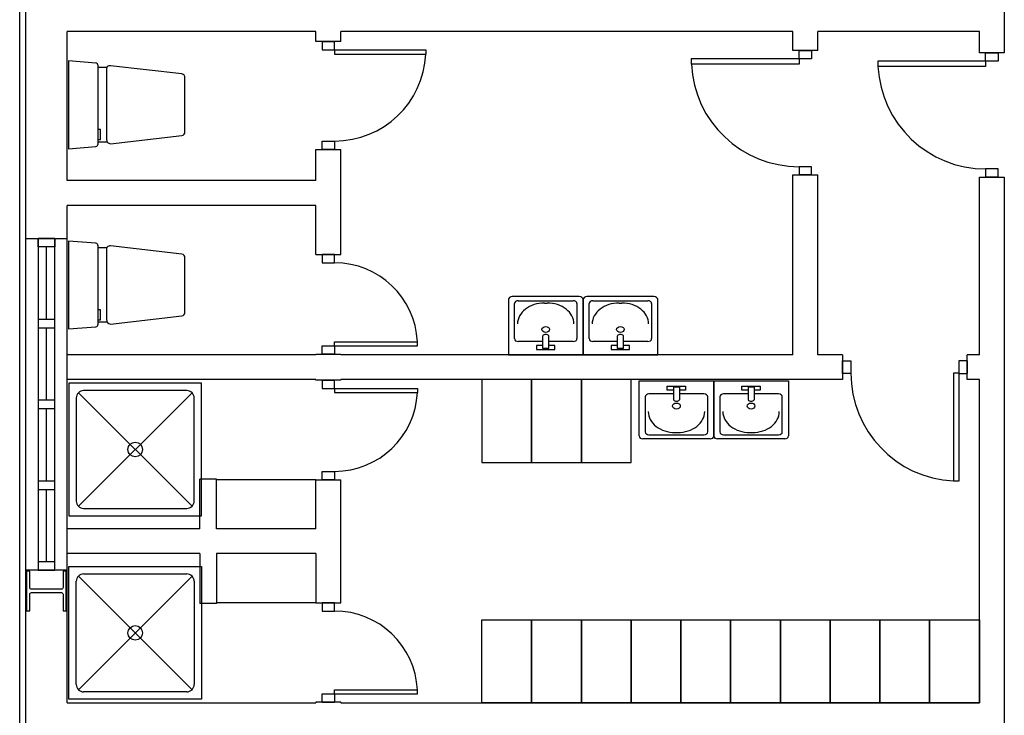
# Model space of a CAD drawing. Header units: millimetres. Extents: x -559 to 10735, y -2326 to 222.
# Tile 470 of 656: x 3797 to 3829, y -1939 to -1917. Entities that reach past the tile are written whole.
import ezdxf

# ---------------------------------------------------------------- set-up
doc = ezdxf.new("R2010")
doc.units = ezdxf.units.MM
doc.header["$LTSCALE"] = 4
doc.layers.add('Circuito de Tomadas', color=3, linetype='Continuous')
doc.layers.add('Planta Baixa', color=251, linetype='Continuous')

# ---------------------------------------------------------------- blocks, each defined once
blk = doc.blocks.new('A1095D1-flat-13-flat-1')
at = {"color": 9}
for p, q in [((-0.3, 0), (-0.3, -0.5)), ((0, 0), (-0.3, 0)), ((0, -0.5), (0, 0)), ((-0.3, -0.5), (0, -0.5))]:
    blk.add_line(p, q, dxfattribs=at)
blk = doc.blocks.new('A1095D1-flat-12-flat-1')
at = {"color": 9}
for p, q in [((-0.3, 0), (-0.3, -0.5)), ((0, 0), (-0.3, 0)), ((0, -0.5), (0, 0)), ((-0.3, -0.5), (0, -0.5))]:
    blk.add_line(p, q, dxfattribs=at)
blk = doc.blocks.new('A1095D1-flat-11-flat-1')
at = {"color": 9}
for p, q in [((-0.3, 0), (-0.3, -0.5)), ((0, 0), (-0.3, 0)), ((0, -0.5), (0, 0)), ((-0.3, -0.5), (0, -0.5))]:
    blk.add_line(p, q, dxfattribs=at)
blk = doc.blocks.new('AUD30D1S-flat-7-flat-1')
at = {"color": 9}
for p, q in [((0, -0.25), (0, -0.2257)), ((0, -0.2257), (0.4999, -0.2257)), ((0.4999, -0.25), (0.4999, -0.2257)), ((0, -0.25), (0.4999, -0.25))]:
    blk.add_line(p, q, dxfattribs=at)
blk.add_ellipse((0, -0.25), major_axis=(-0.3535, 0.3535), ratio=1, start_param=3.975621, end_param=5.497787, dxfattribs=at)
blk = doc.blocks.new('A1064DA-flat-2-flat-1')
at = {"color": 9}
for p, q in [((0, -0.4), (0, 0.4)), ((0, 0.4), (0.8, 0.4)), ((0.8, 0.4), (0.8, -0.4)), ((0.0444, -0.3111), (0.0444, 0.3111)), ((0.7425, 0.3425), (0.0575, -0.3425)), ((0.0575, 0.3425), (0.7425, -0.3425)), ((0.0889, 0.3556), (0.7111, 0.3556)), ((0.7556, 0.3111), (0.7556, -0.3111)), ((0.7111, -0.3556), (0.0889, -0.3556)), ((0.8, -0.4), (0, -0.4))]:
    blk.add_line(p, q, dxfattribs=at)
for centre, major_axis, start_param, end_param in [((0.0889, 0.3111), (0.0314, -0.0314), 2.356194, 3.926992), ((0.7111, 0.3111), (0.0314, -0.0314), 0.785397, 2.356195), ((0.4, 0), (0.0314, -0.0314), 0.785398, 7.068583), ((0.0889, -0.3111), (-0.0314, -0.0314), -0.785399, 0.785399), ((0.7111, -0.3111), (-0.0314, -0.0314), 0.785397, 2.356195)]:
    blk.add_ellipse(centre, major_axis=major_axis, ratio=1, start_param=start_param, end_param=end_param, dxfattribs=at)
blk = doc.blocks.new('AUD18D1S-flat-38-flat-1')
at = {"color": 9}
for p, q in [((-0.075, 0), (0.075, 0)), ((0.075, -0.6), (-0.075, -0.6))]:
    blk.add_line(p, q, dxfattribs=at)
blk = doc.blocks.new('AUD19D1S-flat-38-flat-1')
at = {"color": 9}
for p, q in [((0, 0), (0, 0)), ((0, -0.6), (0, -0.6))]:
    blk.add_line(p, q, dxfattribs=at)
blk = doc.blocks.new('AUD37D1S-flat-100-flat-1')
at = {"color": 9}
for p, q in [((0.0375, 0), (-0.0375, 0)), ((-0.0375, 0), (-0.0375, -0.05)), ((0.0375, -0.05), (0.0375, 0)), ((-0.0375, -0.05), (0.0375, -0.05))]:
    blk.add_line(p, q, dxfattribs=at)
at = {"color": 9, "oblique": 22.61986, "width": 1.083333, "flags": 3}
for p in [(-0.0375, -0.05), (0, -0.05), (0.0375, -0.05)]:
    blk.add_attdef('JAMBPT', p, '', height=0.00588, rotation=326.30993, dxfattribs=at)
at = {"color": 9, "width": 0.666667, "flags": 3}
for p in [(0, -0.05), (0.0375, -0.05)]:
    blk.add_attdef('JAMBPT', p, '', height=0.0075, rotation=270, dxfattribs=at)
blk = doc.blocks.new('AUD37D1S-flat-99-flat-1')
at = {"color": 9}
for p, q in [((-0.0375, 0.05), (0.0375, 0.05)), ((-0.0375, 0), (-0.0375, 0.05)), ((0.0375, 0), (-0.0375, 0)), ((0.0375, 0.05), (0.0375, 0))]:
    blk.add_line(p, q, dxfattribs=at)
at = {"color": 9, "text_generation_flag": 4, "flags": 3}
for p, height, rotation, width in [((-0.0375, 0.05), 0.00588, 33.69007, 1.083333), ((0, 0.05), 0.0075, 90, 0.666667), ((0, 0.05), 0.00588, 33.69007, 1.083333), ((0.0375, 0.05), 0.0075, 90, 0.666667), ((0.0375, 0.05), 0.00588, 33.69007, 1.083333)]:
    blk.add_attdef('JAMBPT', p, '', height=height, rotation=rotation, dxfattribs=dict(at, width=width))
blk = doc.blocks.new('AUD41D1S-flat-24-flat-1')
at = {"color": 9}
for p, q in [((0.0375, 0.3), (-0.0375, 0.3)), ((-0.0375, -0.3), (0.0375, -0.3))]:
    blk.add_line(p, q, dxfattribs=at)
blk = doc.blocks.new('AUD30D1S-flat-6-flat-1')
at = {"color": 9}
for p, q in [((0, 0.25), (0, 0.2257)), ((0, 0.25), (0.4999, 0.25)), ((0.4999, 0.25), (0.4999, 0.2257)), ((0, 0.2257), (0.4999, 0.2257))]:
    blk.add_line(p, q, dxfattribs=at)
blk.add_ellipse((0, 0.25), major_axis=(-0.3535, -0.3535), ratio=1, start_param=0.785398, end_param=2.307564, dxfattribs=at)
blk = doc.blocks.new('AUD41D1S-flat-23-flat-1')
at = {"color": 9}
for p, q in [((-0.0375, 0.3), (0.0375, 0.3)), ((0.0375, -0.3), (-0.0375, -0.3))]:
    blk.add_line(p, q, dxfattribs=at)
blk = doc.blocks.new('AUD37D1S-flat-98-flat-1')
at = {"color": 9}
for p, q in [((0.0375, 0), (-0.0375, 0)), ((-0.0375, 0), (-0.0375, -0.05)), ((0.0375, -0.05), (0.0375, 0)), ((-0.0375, -0.05), (0.0375, -0.05))]:
    blk.add_line(p, q, dxfattribs=at)
at = {"color": 9, "oblique": 22.61986, "width": 1.083333, "flags": 3}
for p in [(-0.0375, -0.05), (0, -0.05), (0.0375, -0.05)]:
    blk.add_attdef('JAMBPT', p, '', height=0.00588, rotation=326.30993, dxfattribs=at)
at = {"color": 9, "width": 0.666667, "flags": 3}
for p in [(0, -0.05), (0.0375, -0.05)]:
    blk.add_attdef('JAMBPT', p, '', height=0.0075, rotation=270, dxfattribs=at)
blk = doc.blocks.new('AUD37D1S-flat-97-flat-1')
at = {"color": 9}
for p, q in [((-0.0375, 0.05), (0.0375, 0.05)), ((-0.0375, 0), (-0.0375, 0.05)), ((0.0375, 0), (-0.0375, 0)), ((0.0375, 0.05), (0.0375, 0))]:
    blk.add_line(p, q, dxfattribs=at)
at = {"color": 9, "text_generation_flag": 4, "flags": 3}
for p, height, rotation, width in [((-0.0375, 0.05), 0.00588, 33.69007, 1.083333), ((0, 0.05), 0.0075, 90, 0.666667), ((0, 0.05), 0.00588, 33.69007, 1.083333), ((0.0375, 0.05), 0.0075, 90, 0.666667), ((0.0375, 0.05), 0.00588, 33.69007, 1.083333)]:
    blk.add_attdef('JAMBPT', p, '', height=height, rotation=rotation, dxfattribs=dict(at, width=width))
blk = doc.blocks.new('AUD19D1S-flat-37-flat-1')
at = {"color": 9}
for p, q in [((0, 0.6), (0, 0.6)), ((0, 0), (0, 0))]:
    blk.add_line(p, q, dxfattribs=at)
blk = doc.blocks.new('AUD18D1S-flat-37-flat-1')
at = {"color": 9}
for p, q in [((0.075, 0.6), (-0.075, 0.6)), ((-0.075, 0), (0.075, 0))]:
    blk.add_line(p, q, dxfattribs=at)
blk = doc.blocks.new('A1138DB-flat-5-flat-1')
at = {"color": 9}
for p, q in [((-0.225, -0.3325), (-0.225, 0)), ((-0.225, 0), (0.225, 0)), ((0.225, 0), (0.225, -0.3325)), ((-0.0551, -0.0563), (-0.0551, -0.0319)), ((-0.0551, -0.0319), (0.0551, -0.0319)), ((-0.018, -0.0563), (-0.0551, -0.0563)), ((-0.018, -0.0382), (-0.018, -0.1144)), ((0.018, -0.0382), (-0.018, -0.0382)), ((0.018, -0.0382), (0.018, -0.1144)), ((0.0551, -0.0563), (0.018, -0.0563)), ((0.0551, -0.0319), (0.0551, -0.0563)), ((-0.1882, -0.0968), (-0.1882, -0.3081)), ((-0.018, -0.0793), (-0.1657, -0.0793)), ((0.1657, -0.0793), (0.018, -0.0793)), ((0.1882, -0.3081), (0.1882, -0.0968)), ((0.2025, -0.35), (-0.2025, -0.35)), ((-0.1882, -0.3081), (-0.1882, -0.3081)), ((-0.1657, -0.3256), (0.1657, -0.3256)), ((-0.0082, -0.3116), (0.0082, -0.3116))]:
    blk.add_line(p, q, dxfattribs=at)
for centre, major_axis, start_param, end_param in [((-0.1657, -0.0968), (-0.0225, 0), 4.712388, 6.283186), ((0, -0.1058), (0.0212, 0), 3.694408, 5.73037), ((0.1657, -0.0968), (-0.0225, 0), 3.141592, 4.71239), ((0, -0.1521), (-0.0232, 0), 1.570796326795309, 7.853981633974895), ((-0.0082, -0.1856), (0.162, 0), 3.141592, 4.71239), ((0.0082, -0.1856), (0.162, 0), 4.712388, 6.283186), ((-0.2025, -0.3325), (-0.0225, 0), 0, 1.570796), ((-0.1657, -0.3081), (0.0225, 0), 3.141592, 4.71239), ((0.1657, -0.3081), (0.0225, 0), 4.712388, 6.283186), ((0.2025, -0.3325), (0.0225, 0), 4.712389, 6.283185)]:
    blk.add_ellipse(centre, major_axis=major_axis, ratio=0.777778, start_param=start_param, end_param=end_param, dxfattribs=at)
blk = doc.blocks.new('A1138DB-flat-4-flat-1')
at = {"color": 9}
for p, q in [((-0.225, 0.3325), (-0.225, 0)), ((0.2025, 0.35), (-0.2025, 0.35)), ((-0.1882, 0.0968), (-0.1882, 0.3081)), ((-0.1882, 0.3081), (-0.1882, 0.3081)), ((-0.1657, 0.3256), (0.1657, 0.3256)), ((-0.0082, 0.3116), (0.0082, 0.3116)), ((0.1882, 0.3081), (0.1882, 0.0968)), ((0.225, 0), (0.225, 0.3325)), ((-0.018, 0.0793), (-0.1657, 0.0793)), ((-0.018, 0.0382), (-0.018, 0.1144)), ((0.018, 0.0382), (0.018, 0.1144)), ((0.1657, 0.0793), (0.018, 0.0793)), ((-0.225, 0), (0.225, 0)), ((-0.0551, 0.0563), (-0.0551, 0.0319)), ((-0.018, 0.0563), (-0.0551, 0.0563)), ((-0.0551, 0.0319), (0.0551, 0.0319)), ((0.018, 0.0382), (-0.018, 0.0382)), ((0.0551, 0.0563), (0.018, 0.0563)), ((0.0551, 0.0319), (0.0551, 0.0563))]:
    blk.add_line(p, q, dxfattribs=at)
for centre, major_axis, start_param, end_param in [((-0.2025, 0.3325), (-0.0225, 0), -1.570796, 0), ((-0.1657, 0.3081), (0.0225, 0), 1.570796, 3.141593), ((-0.0082, 0.1856), (0.162, 0), 1.570796, 3.141593), ((0.0082, 0.1856), (0.162, 0), -0.000001, 1.570797), ((0.1657, 0.3081), (0.0225, 0), -0.000001, 1.570797), ((0.2025, 0.3325), (0.0225, 0), 0, 1.570796), ((0, 0.1521), (-0.0232, 0), -1.570796, 4.712389), ((0, 0.1058), (0.0212, 0), 0.552816, 2.588777), ((-0.1657, 0.0968), (-0.0225, 0), -0.000001, 1.570797), ((0.1657, 0.0968), (-0.0225, 0), 1.570796, 3.141593)]:
    blk.add_ellipse(centre, major_axis=major_axis, ratio=0.777778, start_param=start_param, end_param=end_param, dxfattribs=at)
blk = doc.blocks.new('A1138DB-flat-3-flat-1')
at = {"color": 9}
for p, q in [((-0.225, -0.3325), (-0.225, 0)), ((-0.225, 0), (0.225, 0)), ((0.225, 0), (0.225, -0.3325)), ((-0.0551, -0.0563), (-0.0551, -0.0319)), ((-0.0551, -0.0319), (0.0551, -0.0319)), ((-0.018, -0.0563), (-0.0551, -0.0563)), ((-0.018, -0.0382), (-0.018, -0.1144)), ((0.018, -0.0382), (-0.018, -0.0382)), ((0.018, -0.0382), (0.018, -0.1144)), ((0.0551, -0.0563), (0.018, -0.0563)), ((0.0551, -0.0319), (0.0551, -0.0563)), ((-0.1882, -0.0968), (-0.1882, -0.3081)), ((-0.018, -0.0793), (-0.1657, -0.0793)), ((0.1657, -0.0793), (0.018, -0.0793)), ((0.1882, -0.3081), (0.1882, -0.0968)), ((0.2025, -0.35), (-0.2025, -0.35)), ((-0.1882, -0.3081), (-0.1882, -0.3081)), ((-0.1657, -0.3256), (0.1657, -0.3256)), ((-0.0082, -0.3116), (0.0082, -0.3116))]:
    blk.add_line(p, q, dxfattribs=at)
for centre, major_axis, start_param, end_param in [((-0.1657, -0.0968), (-0.0225, 0), 4.712388, 6.283186), ((0, -0.1058), (0.0212, 0), 3.694408, 5.73037), ((0.1657, -0.0968), (-0.0225, 0), 3.141592, 4.71239), ((0, -0.1521), (-0.0232, 0), 1.570796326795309, 7.853981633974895), ((-0.0082, -0.1856), (0.162, 0), 3.141592, 4.71239), ((0.0082, -0.1856), (0.162, 0), 4.712388, 6.283186), ((-0.2025, -0.3325), (-0.0225, 0), 0, 1.570796), ((-0.1657, -0.3081), (0.0225, 0), 3.141592, 4.71239), ((0.1657, -0.3081), (0.0225, 0), 4.712388, 6.283186), ((0.2025, -0.3325), (0.0225, 0), 4.712389, 6.283185)]:
    blk.add_ellipse(centre, major_axis=major_axis, ratio=0.777778, start_param=start_param, end_param=end_param, dxfattribs=at)
blk = doc.blocks.new('AUD29D1S-flat-21-flat-1')
at = {"color": 9}
for p, q in [((0.325, 0), (0.2934, 0)), ((0.2934, 0), (0.2934, -0.65)), ((0.325, 0), (0.325, -0.65)), ((0.325, -0.65), (0.2934, -0.65))]:
    blk.add_line(p, q, dxfattribs=at)
blk.add_ellipse((0.325, 0), major_axis=(0.4596, 0.4596), ratio=1, start_param=2.356194, end_param=3.878361, dxfattribs=at)
blk = doc.blocks.new('AUD41D1S-flat-22-flat-1')
at = {"color": 9}
for p, q in [((-0.375, -0.0375), (-0.375, 0.0375)), ((0.375, 0.0375), (0.375, -0.0375))]:
    blk.add_line(p, q, dxfattribs=at)
blk = doc.blocks.new('AUD37D1S-flat-96-flat-1')
at = {"color": 9}
for p, q in [((-0.05, 0.0375), (-0.05, -0.0375)), ((0, 0.0375), (-0.05, 0.0375)), ((0, -0.0375), (0, 0.0375)), ((-0.05, -0.0375), (0, -0.0375))]:
    blk.add_line(p, q, dxfattribs=at)
at = {"color": 9, "width": 0.666667, "flags": 3}
for p in [(-0.05, 0), (-0.05, -0.0375)]:
    blk.add_attdef('JAMBPT', p, '', height=0.0075, rotation=180, dxfattribs=at)
at = {"color": 9, "oblique": 22.61986, "width": 1.083333, "flags": 3}
for p in [(-0.05, 0.0375), (-0.05, 0), (-0.05, -0.0375)]:
    blk.add_attdef('JAMBPT', p, '', height=0.00588, rotation=236.30993, dxfattribs=at)
blk = doc.blocks.new('AUD37D1S-flat-95-flat-1')
at = {"color": 9}
for p, q in [((0, -0.0375), (0, 0.0375)), ((0, 0.0375), (0.05, 0.0375)), ((0.05, 0.0375), (0.05, -0.0375)), ((0.05, -0.0375), (0, -0.0375))]:
    blk.add_line(p, q, dxfattribs=at)
at = {"color": 9, "text_generation_flag": 4, "width": 1.083333, "flags": 3}
for p in [(0.05, 0.0375), (0.05, 0), (0.05, -0.0375)]:
    blk.add_attdef('JAMBPT', p, '', height=0.00588, rotation=303.69007, dxfattribs=at)
at = {"color": 9, "text_generation_flag": 4, "width": 0.666667, "flags": 3}
for p in [(0.05, 0), (0.05, -0.0375)]:
    blk.add_attdef('JAMBPT', p, '', height=0.0075, dxfattribs=at)
blk = doc.blocks.new('AUD19D1S-flat-36-flat-1')
at = {"color": 9}
for p, q in [((0, 0), (0, 0)), ((0.75, 0), (0.75, 0))]:
    blk.add_line(p, q, dxfattribs=at)
blk = doc.blocks.new('AUD18D1S-flat-36-flat-1')
at = {"color": 9}
for p, q in [((0, 0.075), (0, -0.075)), ((0.75, -0.075), (0.75, 0.075))]:
    blk.add_line(p, q, dxfattribs=at)
blk = doc.blocks.new('AUD29D1S-flat-20-flat-1')
at = {"color": 9}
for p, q in [((-0.65, 0.325), (-0.65, 0.2934)), ((0, 0.325), (-0.65, 0.325)), ((0, 0.325), (0, 0.2934)), ((0, 0.2934), (-0.65, 0.2934))]:
    blk.add_line(p, q, dxfattribs=at)
blk.add_ellipse((0, 0.325), major_axis=(0.4596, -0.4596), ratio=1, start_param=-2.307564, end_param=-0.785398, dxfattribs=at)
blk = doc.blocks.new('AUD41D1S-flat-21-flat-1')
at = {"color": 9}
for p, q in [((-0.0375, 0.375), (0.0375, 0.375)), ((0.0375, -0.375), (-0.0375, -0.375))]:
    blk.add_line(p, q, dxfattribs=at)
blk = doc.blocks.new('AUD37D1S-flat-94-flat-1')
at = {"color": 9}
for p, q in [((-0.0375, 0.05), (-0.0375, 0)), ((0.0375, 0.05), (-0.0375, 0.05)), ((-0.0375, 0), (0.0375, 0)), ((0.0375, 0), (0.0375, 0.05))]:
    blk.add_line(p, q, dxfattribs=at)
at = {"color": 9, "oblique": 22.61986, "width": 1.083333, "flags": 3}
for p in [(-0.0375, 0.05), (0, 0.05), (0.0375, 0.05)]:
    blk.add_attdef('JAMBPT', p, '', height=0.00588, rotation=146.30993, dxfattribs=at)
at = {"color": 9, "width": 0.666667, "flags": 3}
for p in [(-0.0375, 0.05), (0, 0.05)]:
    blk.add_attdef('JAMBPT', p, '', height=0.0075, rotation=90, dxfattribs=at)
blk = doc.blocks.new('AUD37D1S-flat-93-flat-1')
at = {"color": 9}
for p, q in [((-0.0375, 0), (0.0375, 0)), ((-0.0375, -0.05), (-0.0375, 0)), ((0.0375, 0), (0.0375, -0.05)), ((0.0375, -0.05), (-0.0375, -0.05))]:
    blk.add_line(p, q, dxfattribs=at)
at = {"color": 9, "text_generation_flag": 4, "flags": 3}
for p, height, rotation, width in [((-0.0375, -0.05), 0.00588, 213.69007, 1.083333), ((-0.0375, -0.05), 0.0075, 270, 0.666667), ((0, -0.05), 0.00588, 213.69007, 1.083333), ((0, -0.05), 0.0075, 270, 0.666667), ((0.0375, -0.05), 0.00588, 213.69007, 1.083333)]:
    blk.add_attdef('JAMBPT', p, '', height=height, rotation=rotation, dxfattribs=dict(at, width=width))
blk = doc.blocks.new('AUD19D1S-flat-35-flat-1')
at = {"color": 9}
for p, q in [((0, 0), (0, 0)), ((0, -0.75), (0, -0.75))]:
    blk.add_line(p, q, dxfattribs=at)
blk = doc.blocks.new('AUD18D1S-flat-35-flat-1')
at = {"color": 9}
for p, q in [((0.075, 0), (-0.075, 0)), ((-0.075, -0.75), (0.075, -0.75))]:
    blk.add_line(p, q, dxfattribs=at)
blk = doc.blocks.new('AUD29D1S-flat-19-flat-1')
at = {"color": 9}
for p, q in [((-0.65, 0.325), (-0.65, 0.2934)), ((0, 0.325), (-0.65, 0.325)), ((0, 0.325), (0, 0.2934)), ((0, 0.2934), (-0.65, 0.2934))]:
    blk.add_line(p, q, dxfattribs=at)
blk.add_ellipse((0, 0.325), major_axis=(0.4596, -0.4596), ratio=1, start_param=-2.307564, end_param=-0.785398, dxfattribs=at)
blk = doc.blocks.new('AUD41D1S-flat-20-flat-1')
at = {"color": 9}
for p, q in [((-0.0375, 0.375), (0.0375, 0.375)), ((0.0375, -0.375), (-0.0375, -0.375))]:
    blk.add_line(p, q, dxfattribs=at)
blk = doc.blocks.new('AUD37D1S-flat-92-flat-1')
at = {"color": 9}
for p, q in [((-0.0375, 0.05), (-0.0375, 0)), ((0.0375, 0.05), (-0.0375, 0.05)), ((-0.0375, 0), (0.0375, 0)), ((0.0375, 0), (0.0375, 0.05))]:
    blk.add_line(p, q, dxfattribs=at)
at = {"color": 9, "oblique": 22.61986, "width": 1.083333, "flags": 3}
for p in [(-0.0375, 0.05), (0, 0.05), (0.0375, 0.05)]:
    blk.add_attdef('JAMBPT', p, '', height=0.00588, rotation=146.30993, dxfattribs=at)
at = {"color": 9, "width": 0.666667, "flags": 3}
for p in [(-0.0375, 0.05), (0, 0.05)]:
    blk.add_attdef('JAMBPT', p, '', height=0.0075, rotation=90, dxfattribs=at)
blk = doc.blocks.new('AUD37D1S-flat-91-flat-1')
at = {"color": 9}
for p, q in [((-0.0375, 0), (0.0375, 0)), ((-0.0375, -0.05), (-0.0375, 0)), ((0.0375, 0), (0.0375, -0.05)), ((0.0375, -0.05), (-0.0375, -0.05))]:
    blk.add_line(p, q, dxfattribs=at)
at = {"color": 9, "text_generation_flag": 4, "flags": 3}
for p, height, rotation, width in [((-0.0375, -0.05), 0.00588, 213.69007, 1.083333), ((-0.0375, -0.05), 0.0075, 270, 0.666667), ((0, -0.05), 0.00588, 213.69007, 1.083333), ((0, -0.05), 0.0075, 270, 0.666667), ((0.0375, -0.05), 0.00588, 213.69007, 1.083333)]:
    blk.add_attdef('JAMBPT', p, '', height=height, rotation=rotation, dxfattribs=dict(at, width=width))
blk = doc.blocks.new('AUD19D1S-flat-34-flat-1')
at = {"color": 9}
for p, q in [((0, 0), (0, 0)), ((0, -0.75), (0, -0.75))]:
    blk.add_line(p, q, dxfattribs=at)
blk = doc.blocks.new('AUD18D1S-flat-34-flat-1')
at = {"color": 9}
for p, q in [((0.075, 0), (-0.075, 0)), ((-0.075, -0.75), (0.075, -0.75))]:
    blk.add_line(p, q, dxfattribs=at)
blk = doc.blocks.new('A1095D1-flat-10-flat-1')
at = {"color": 9}
for p, q in [((-0.3, 0), (-0.3, 0.5)), ((-0.3, 0.5), (0, 0.5)), ((0, 0.5), (0, 0)), ((0, 0), (-0.3, 0))]:
    blk.add_line(p, q, dxfattribs=at)
blk = doc.blocks.new('A1095D1-flat-9-flat-1')
at = {"color": 9}
for p, q in [((-0.3, 0), (-0.3, 0.5)), ((-0.3, 0.5), (0, 0.5)), ((0, 0.5), (0, 0)), ((0, 0), (-0.3, 0))]:
    blk.add_line(p, q, dxfattribs=at)
blk = doc.blocks.new('A1095D1-flat-8-flat-1')
at = {"color": 9}
for p, q in [((-0.3, 0), (-0.3, 0.5)), ((-0.3, 0.5), (0, 0.5)), ((0, 0.5), (0, 0)), ((0, 0), (-0.3, 0))]:
    blk.add_line(p, q, dxfattribs=at)
blk = doc.blocks.new('A1095D1-flat-7-flat-1')
at = {"color": 9}
for p, q in [((-0.3, 0), (-0.3, 0.5)), ((-0.3, 0.5), (0, 0.5)), ((0, 0.5), (0, 0)), ((0, 0), (-0.3, 0))]:
    blk.add_line(p, q, dxfattribs=at)
blk = doc.blocks.new('A1095D1-flat-6-flat-1')
at = {"color": 9}
for p, q in [((-0.3, 0), (-0.3, 0.5)), ((-0.3, 0.5), (0, 0.5)), ((0, 0.5), (0, 0)), ((0, 0), (-0.3, 0))]:
    blk.add_line(p, q, dxfattribs=at)
blk = doc.blocks.new('A1095D1-flat-5-flat-1')
at = {"color": 9}
for p, q in [((-0.3, 0), (-0.3, 0.5)), ((-0.3, 0.5), (0, 0.5)), ((0, 0.5), (0, 0)), ((0, 0), (-0.3, 0))]:
    blk.add_line(p, q, dxfattribs=at)
blk = doc.blocks.new('A1095D1-flat-4-flat-1')
at = {"color": 9}
for p, q in [((-0.3, 0), (-0.3, 0.5)), ((-0.3, 0.5), (0, 0.5)), ((0, 0.5), (0, 0)), ((0, 0), (-0.3, 0))]:
    blk.add_line(p, q, dxfattribs=at)
blk = doc.blocks.new('A1095D1-flat-3-flat-1')
at = {"color": 9}
for p, q in [((-0.3, 0), (-0.3, 0.5)), ((-0.3, 0.5), (0, 0.5)), ((0, 0.5), (0, 0)), ((0, 0), (-0.3, 0))]:
    blk.add_line(p, q, dxfattribs=at)
blk = doc.blocks.new('A1095D1-flat-2-flat-1')
at = {"color": 9}
for p, q in [((-0.3, 0), (-0.3, 0.5)), ((-0.3, 0.5), (0, 0.5)), ((0, 0.5), (0, 0)), ((0, 0), (-0.3, 0))]:
    blk.add_line(p, q, dxfattribs=at)
blk = doc.blocks.new('A1095D1-flat-1-flat-1')
at = {"color": 9}
for p, q in [((-0.3, 0), (-0.3, 0.5)), ((-0.3, 0.5), (0, 0.5)), ((0, 0.5), (0, 0)), ((0, 0), (-0.3, 0))]:
    blk.add_line(p, q, dxfattribs=at)
blk = doc.blocks.new('A1064DA-flat-1-flat-1')
at = {"color": 9}
for p, q in [((0.8, 0.4), (0, 0.4)), ((0, 0.4), (0, -0.4)), ((0.8, -0.4), (0.8, 0.4)), ((0.0444, 0.3111), (0.0444, -0.3111)), ((0.7425, -0.3425), (0.0575, 0.3425)), ((0.0575, -0.3425), (0.7425, 0.3425)), ((0.7111, 0.3556), (0.0889, 0.3556)), ((0.7556, -0.3111), (0.7556, 0.3111)), ((0.0889, -0.3556), (0.7111, -0.3556)), ((0, -0.4), (0.8, -0.4))]:
    blk.add_line(p, q, dxfattribs=at)
for centre, major_axis, start_param, end_param in [((0.0889, 0.3111), (-0.0314, 0.0314), -0.785399, 0.785399), ((0.7111, 0.3111), (-0.0314, 0.0314), 3.92699, 5.497788), ((0.4, 0), (-0.0314, 0.0314), 3.926991, 10.210176), ((0.0889, -0.3111), (0.0314, 0.0314), 2.356194, 3.926992), ((0.7111, -0.3111), (0.0314, 0.0314), 3.92699, 5.497788)]:
    blk.add_ellipse(centre, major_axis=major_axis, ratio=1, start_param=start_param, end_param=end_param, dxfattribs=at)
blk = doc.blocks.new('AUD30D1S-flat-5-flat-1')
at = {"color": 9}
for p, q in [((0, 0.275), (0, 0.2483)), ((0, 0.275), (0.5498, 0.275)), ((0, 0.2483), (0.5498, 0.2483)), ((0.5498, 0.275), (0.5498, 0.2483))]:
    blk.add_line(p, q, dxfattribs=at)
blk.add_ellipse((0, 0.275), major_axis=(-0.3888, -0.3888), ratio=1, start_param=0.785398, end_param=2.307564, dxfattribs=at)
blk = doc.blocks.new('AUD41D1S-flat-19-flat-1')
at = {"color": 9}
for p, q in [((-0.0375, 0.325), (0.0375, 0.325)), ((0.0375, -0.325), (-0.0375, -0.325))]:
    blk.add_line(p, q, dxfattribs=at)
blk = doc.blocks.new('AUD37D1S-flat-90-flat-1')
at = {"color": 9}
for p, q in [((0.0375, 0), (-0.0375, 0)), ((-0.0375, 0), (-0.0375, -0.05)), ((0.0375, -0.05), (0.0375, 0)), ((-0.0375, -0.05), (0.0375, -0.05))]:
    blk.add_line(p, q, dxfattribs=at)
at = {"color": 9, "oblique": 22.61986, "width": 1.083333, "flags": 3}
for p in [(-0.0375, -0.05), (0, -0.05), (0.0375, -0.05)]:
    blk.add_attdef('JAMBPT', p, '', height=0.00588, rotation=326.30993, dxfattribs=at)
at = {"color": 9, "width": 0.666667, "flags": 3}
for p in [(0, -0.05), (0.0375, -0.05)]:
    blk.add_attdef('JAMBPT', p, '', height=0.0075, rotation=270, dxfattribs=at)
blk = doc.blocks.new('AUD37D1S-flat-89-flat-1')
at = {"color": 9}
for p, q in [((-0.0375, 0.05), (0.0375, 0.05)), ((-0.0375, 0), (-0.0375, 0.05)), ((0.0375, 0), (-0.0375, 0)), ((0.0375, 0.05), (0.0375, 0))]:
    blk.add_line(p, q, dxfattribs=at)
at = {"color": 9, "text_generation_flag": 4, "flags": 3}
for p, height, rotation, width in [((-0.0375, 0.05), 0.00588, 33.69007, 1.083333), ((0, 0.05), 0.0075, 90, 0.666667), ((0, 0.05), 0.00588, 33.69007, 1.083333), ((0.0375, 0.05), 0.0075, 90, 0.666667), ((0.0375, 0.05), 0.00588, 33.69007, 1.083333)]:
    blk.add_attdef('JAMBPT', p, '', height=height, rotation=rotation, dxfattribs=dict(at, width=width))
blk = doc.blocks.new('AUD19D1S-flat-33-flat-1')
at = {"color": 9}
for p, q in [((0, 0.65), (0, 0.65)), ((0, 0), (0, 0))]:
    blk.add_line(p, q, dxfattribs=at)
blk = doc.blocks.new('AUD18D1S-flat-33-flat-1')
at = {"color": 9}
for p, q in [((0.075, 0.65), (-0.075, 0.65)), ((-0.075, 0), (0.075, 0))]:
    blk.add_line(p, q, dxfattribs=at)
blk = doc.blocks.new('A1138DB-flat-2-flat-1')
at = {"color": 9}
for p, q in [((-0.225, 0.3325), (-0.225, 0)), ((0.2025, 0.35), (-0.2025, 0.35)), ((-0.1882, 0.0968), (-0.1882, 0.3081)), ((-0.1882, 0.3081), (-0.1882, 0.3081)), ((-0.1657, 0.3256), (0.1657, 0.3256)), ((-0.0082, 0.3116), (0.0082, 0.3116)), ((0.1882, 0.3081), (0.1882, 0.0968)), ((0.225, 0), (0.225, 0.3325)), ((-0.018, 0.0793), (-0.1657, 0.0793)), ((-0.018, 0.0382), (-0.018, 0.1144)), ((0.018, 0.0382), (0.018, 0.1144)), ((0.1657, 0.0793), (0.018, 0.0793)), ((-0.225, 0), (0.225, 0)), ((-0.0551, 0.0563), (-0.0551, 0.0319)), ((-0.018, 0.0563), (-0.0551, 0.0563)), ((-0.0551, 0.0319), (0.0551, 0.0319)), ((0.018, 0.0382), (-0.018, 0.0382)), ((0.0551, 0.0563), (0.018, 0.0563)), ((0.0551, 0.0319), (0.0551, 0.0563))]:
    blk.add_line(p, q, dxfattribs=at)
for centre, major_axis, start_param, end_param in [((-0.2025, 0.3325), (-0.0225, 0), -1.570796, 0), ((-0.1657, 0.3081), (0.0225, 0), 1.570796, 3.141593), ((-0.0082, 0.1856), (0.162, 0), 1.570796, 3.141593), ((0.0082, 0.1856), (0.162, 0), -0.000001, 1.570797), ((0.1657, 0.3081), (0.0225, 0), -0.000001, 1.570797), ((0.2025, 0.3325), (0.0225, 0), 0, 1.570796), ((0, 0.1521), (-0.0232, 0), -1.570796, 4.712389), ((0, 0.1058), (0.0212, 0), 0.552816, 2.588777), ((-0.1657, 0.0968), (-0.0225, 0), -0.000001, 1.570797), ((0.1657, 0.0968), (-0.0225, 0), 1.570796, 3.141593)]:
    blk.add_ellipse(centre, major_axis=major_axis, ratio=0.777778, start_param=start_param, end_param=end_param, dxfattribs=at)
blk = doc.blocks.new('A1113DC-flat-3-flat-1')
at = {"color": 9}
for p, q in [((0.2325, 0.2249), (0.1773, 0.2249)), ((0.2325, -0.2249), (0.1773, -0.2249))]:
    blk.add_line(p, q, dxfattribs=at)
blk.add_lwpolyline([(0, -0.265), (0.1634, -0.2517, 0.403591), (0.1774, -0.2359), (0.1774, 0.2359, 0.377821), (0.1634, 0.2517), (0, 0.265)], format="xyb", close=True, dxfattribs=at)
blk.add_lwpolyline([(0.2279, 0.209), (0.2279, -0.209, 0.386017), (0.2518, -0.2354), (0.682, -0.1856, 0.395235), (0.7012, -0.163), (0.7012, 0.163, 0.366606), (0.682, 0.1856), (0.2518, 0.2354, 0.513791), (0.2279, 0.209, -0.633463)], format="xyb", dxfattribs=at)
blk.add_lwpolyline([(0.1774, -0.2105), (0.1916, -0.2105), (0.1916, -0.1494), (0.1774, -0.1494)], dxfattribs=at)
blk = doc.blocks.new('A1113DC-flat-2-flat-1')
at = {"color": 9}
for p, q in [((0.2325, 0.2249), (0.1773, 0.2249)), ((0.2325, -0.2249), (0.1773, -0.2249))]:
    blk.add_line(p, q, dxfattribs=at)
blk.add_lwpolyline([(0, -0.265), (0.1634, -0.2517, 0.403591), (0.1774, -0.2359), (0.1774, 0.2359, 0.377821), (0.1634, 0.2517), (0, 0.265)], format="xyb", close=True, dxfattribs=at)
blk.add_lwpolyline([(0.2279, 0.209), (0.2279, -0.209, 0.386017), (0.2518, -0.2354), (0.682, -0.1856, 0.395235), (0.7012, -0.163), (0.7012, 0.163, 0.366606), (0.682, 0.1856), (0.2518, 0.2354, 0.513791), (0.2279, 0.209, -0.633463)], format="xyb", dxfattribs=at)
blk.add_lwpolyline([(0.1774, -0.2105), (0.1916, -0.2105), (0.1916, -0.1494), (0.1774, -0.1494)], dxfattribs=at)
blk = doc.blocks.new('AUW01D3S-flat-14-flat-1')
at = {"color": 9}
for p, q in [((-0.125, 0), (-0.125, 2)), ((0.125, 0), (0.125, 2))]:
    blk.add_line(p, q, dxfattribs=at)
blk = doc.blocks.new('AUD18D1S-flat-32-flat-1')
at = {"color": 9}
for p, q in [((-0.125, 2), (0.125, 2)), ((0.125, 0), (-0.125, 0))]:
    blk.add_line(p, q, dxfattribs=at)
blk = doc.blocks.new('AUD19D1S-flat-32-flat-1')
at = {"color": 9}
for p, q in [((0, 2), (0, 2)), ((0, 0), (0, 0))]:
    blk.add_line(p, q, dxfattribs=at)
blk = doc.blocks.new('AUD37D1S-flat-88-flat-1')
at = {"color": 9}
for p, q in [((-0.05, 0.05), (-0.05, 0)), ((0.05, 0.05), (-0.05, 0.05)), ((-0.05, 0), (0.05, 0)), ((0.05, 0), (0.05, 0.05))]:
    blk.add_line(p, q, dxfattribs=at)
at = {"color": 9, "oblique": 36.8699, "width": 1.25, "flags": 3}
for p in [(-0.05, 0.05), (0, 0.05), (0.05, 0.05)]:
    blk.add_attdef('JAMBPT', p, '', height=0.00632, rotation=153.43495, dxfattribs=at)
at = {"color": 9, "width": 0.5, "flags": 3}
for p in [(-0.05, 0.05), (0, 0.05)]:
    blk.add_attdef('JAMBPT', p, '', height=0.01, rotation=90, dxfattribs=at)
blk = doc.blocks.new('AUD37D1S-flat-87-flat-1')
at = {"color": 9}
for p, q in [((-0.05, 0), (0.05, 0)), ((-0.05, -0.05), (-0.05, 0)), ((0.05, 0), (0.05, -0.05)), ((0.05, -0.05), (-0.05, -0.05))]:
    blk.add_line(p, q, dxfattribs=at)
at = {"color": 9, "text_generation_flag": 4, "flags": 3}
for p, height, rotation, width in [((-0.05, -0.05), 0.00632, 206.56505, 1.25), ((-0.05, -0.05), 0.01, 270, 0.5), ((0, -0.05), 0.00632, 206.56505, 1.25), ((0, -0.05), 0.01, 270, 0.5), ((0.05, -0.05), 0.00632, 206.56505, 1.25)]:
    blk.add_attdef('JAMBPT', p, '', height=height, rotation=rotation, dxfattribs=dict(at, width=width))
blk = doc.blocks.new('AUD40D1S-flat-28-flat-1')
at = {"color": 9}
for p, q in [((-0.05, 1), (-0.05, -1)), ((0.05, 1), (-0.05, 1)), ((0.05, -1), (0.05, 1)), ((-0.05, -1), (0.05, -1))]:
    blk.add_line(p, q, dxfattribs=at)
blk = doc.blocks.new('AUD40D1S-flat-27-flat-1')
at = {"color": 9}
for p, q in [((-0.05, 1), (-0.05, -1)), ((0.05, 1), (-0.05, 1)), ((0.05, -1), (0.05, 1)), ((-0.05, -1), (0.05, -1))]:
    blk.add_line(p, q, dxfattribs=at)
blk = doc.blocks.new('AUD37D1S-flat-86-flat-1')
at = {"color": 9}
for p, q in [((-0.05, 0.05), (-0.05, 0)), ((0.05, 0.05), (-0.05, 0.05)), ((-0.05, 0), (0.05, 0)), ((0.05, 0), (0.05, 0.05))]:
    blk.add_line(p, q, dxfattribs=at)
at = {"color": 9, "oblique": 36.8699, "width": 1.25, "flags": 3}
for p in [(-0.05, 0.05), (0, 0.05), (0.05, 0.05)]:
    blk.add_attdef('JAMBPT', p, '', height=0.00632, rotation=153.43495, dxfattribs=at)
at = {"color": 9, "width": 0.5, "flags": 3}
for p in [(-0.05, 0.05), (0, 0.05)]:
    blk.add_attdef('JAMBPT', p, '', height=0.01, rotation=90, dxfattribs=at)
blk = doc.blocks.new('AUD37D1S-flat-85-flat-1')
at = {"color": 9}
for p, q in [((-0.05, 0.05), (-0.05, 0)), ((0.05, 0.05), (-0.05, 0.05)), ((-0.05, 0), (0.05, 0)), ((0.05, 0), (0.05, 0.05))]:
    blk.add_line(p, q, dxfattribs=at)
at = {"color": 9, "oblique": 36.8699, "width": 1.25, "flags": 3}
for p in [(-0.05, 0.05), (0, 0.05), (0.05, 0.05)]:
    blk.add_attdef('JAMBPT', p, '', height=0.00632, rotation=153.43495, dxfattribs=at)
at = {"color": 9, "width": 0.5, "flags": 3}
for p in [(-0.05, 0.05), (0, 0.05)]:
    blk.add_attdef('JAMBPT', p, '', height=0.01, rotation=90, dxfattribs=at)
blk = doc.blocks.new('AUD37D1S-flat-84-flat-1')
at = {"color": 9}
for p, q in [((-0.05, 0.05), (-0.05, 0)), ((0.05, 0.05), (-0.05, 0.05)), ((-0.05, 0), (0.05, 0)), ((0.05, 0), (0.05, 0.05))]:
    blk.add_line(p, q, dxfattribs=at)
at = {"color": 9, "oblique": 36.8699, "width": 1.25, "flags": 3}
for p in [(-0.05, 0.05), (0, 0.05), (0.05, 0.05)]:
    blk.add_attdef('JAMBPT', p, '', height=0.00632, rotation=153.43495, dxfattribs=at)
at = {"color": 9, "width": 0.5, "flags": 3}
for p in [(-0.05, 0.05), (0, 0.05)]:
    blk.add_attdef('JAMBPT', p, '', height=0.01, rotation=90, dxfattribs=at)
blk = doc.blocks.new('AUW01D1S-flat-36-flat-1')
at = {"color": 9}
blk.add_line((0, -0.21875), (0, 0.21875), dxfattribs=at)
blk = doc.blocks.new('AUW01D1S-flat-35-flat-1')
at = {"color": 9}
blk.add_line((0, -0.21875), (0, 0.21875), dxfattribs=at)
blk = doc.blocks.new('AUW01D1S-flat-34-flat-1')
at = {"color": 9}
blk.add_line((0, -0.21875), (0, 0.21875), dxfattribs=at)
blk = doc.blocks.new('AUW01D1S-flat-33-flat-1')
at = {"color": 9}
blk.add_line((0, -0.21875), (0, 0.21875), dxfattribs=at)
blk = doc.blocks.new('AUD30D1S-flat-2-flat-1')
at = {"color": 9}
for p, q in [((0, -0.25), (0, -0.2257)), ((0, -0.2257), (0.4999, -0.2257)), ((0.4999, -0.25), (0.4999, -0.2257)), ((0, -0.25), (0.4999, -0.25))]:
    blk.add_line(p, q, dxfattribs=at)
blk.add_ellipse((0, -0.25), major_axis=(-0.3535, 0.3535), ratio=1, start_param=3.975621, end_param=5.497787, dxfattribs=at)
blk = doc.blocks.new('AUD37D1S-flat-4-flat-1')
at = {"color": 9}
for p, q in [((-0.0375, 0.05), (0.0375, 0.05)), ((-0.0375, 0), (-0.0375, 0.05)), ((0.0375, 0), (-0.0375, 0)), ((0.0375, 0.05), (0.0375, 0))]:
    blk.add_line(p, q, dxfattribs=at)
at = {"color": 9, "text_generation_flag": 4, "flags": 3}
for p, height, rotation, width in [((-0.0375, 0.05), 0.00588, 33.69007, 1.083333), ((0, 0.05), 0.0075, 90, 0.666667), ((0, 0.05), 0.00588, 33.69007, 1.083333), ((0.0375, 0.05), 0.0075, 90, 0.666667), ((0.0375, 0.05), 0.00588, 33.69007, 1.083333)]:
    blk.add_attdef('JAMBPT', p, '', height=height, rotation=rotation, dxfattribs=dict(at, width=width))
blk = doc.blocks.new('AUD37D1S-flat-3-flat-1')
at = {"color": 9}
for p, q in [((0.0375, 0), (-0.0375, 0)), ((-0.0375, 0), (-0.0375, -0.05)), ((0.0375, -0.05), (0.0375, 0)), ((-0.0375, -0.05), (0.0375, -0.05))]:
    blk.add_line(p, q, dxfattribs=at)
at = {"color": 9, "oblique": 22.61986, "width": 1.083333, "flags": 3}
for p in [(-0.0375, -0.05), (0, -0.05), (0.0375, -0.05)]:
    blk.add_attdef('JAMBPT', p, '', height=0.00588, rotation=326.30993, dxfattribs=at)
at = {"color": 9, "width": 0.666667, "flags": 3}
for p in [(0, -0.05), (0.0375, -0.05)]:
    blk.add_attdef('JAMBPT', p, '', height=0.0075, rotation=270, dxfattribs=at)

msp = doc.modelspace()

# ---------------------------------------------------------------- linework, layer by layer
at = {"layer": 'Circuito de Tomadas', "color": 94}
msp.add_line((3797.499, -1947.796), (3797.499, -1900.824), dxfattribs=at)
at = {"layer": 'Planta Baixa'}
for p, q in [((3829.414, -1909.191), (3829.414, -1917.792)), ((3797.694, -1923.814), (3797.694, -1915.75)), ((3799.038, -1921.932), (3799.038, -1917.094)), ((3807.102, -1917.094), (3799.038, -1917.094)), ((3807.102, -1917.425), (3807.102, -1917.094)), ((3807.909, -1917.425), (3807.909, -1917.094)), ((3822.559, -1917.094), (3807.909, -1917.094)), ((3822.559, -1917.719), (3822.559, -1917.094)), ((3823.365, -1917.719), (3823.365, -1917.094)), ((3828.607, -1917.094), (3823.365, -1917.094)), ((3828.607, -1917.792), (3828.607, -1917.094)), ((3807.102, -1921.932), (3807.102, -1920.92)), ((3807.909, -1924.33), (3807.909, -1920.92)), ((3822.559, -1927.578), (3822.559, -1921.751)), ((3823.365, -1927.578), (3823.365, -1921.751)), ((3828.607, -1927.578), (3828.607, -1921.824)), ((3829.414, -1921.824), (3829.414, -1956.717)), ((3807.102, -1921.932), (3799.038, -1921.932)), ((3807.102, -1922.739), (3799.038, -1922.739)), ((3799.038, -1927.578), (3799.038, -1922.739)), ((3807.102, -1924.33), (3807.102, -1922.739)), ((3807.102, -1924.33), (3807.909, -1924.33)), ((3807.102, -1927.578), (3799.038, -1927.578)), ((3807.102, -1927.578), (3807.102, -1927.556)), ((3807.102, -1927.556), (3807.102, -1927.578)), ((3807.102, -1927.556), (3807.909, -1927.556)), ((3807.909, -1927.578), (3807.909, -1927.556)), ((3807.909, -1927.556), (3807.909, -1927.578)), ((3822.559, -1927.578), (3807.909, -1927.578)), ((3824.173, -1927.578), (3823.365, -1927.578)), ((3828.607, -1927.578), (3828.205, -1927.578)), ((3807.102, -1928.384), (3799.038, -1928.384)), ((3807.102, -1928.405), (3807.102, -1928.384)), ((3807.909, -1928.405), (3807.909, -1928.384)), ((3824.173, -1928.384), (3807.909, -1928.384)), ((3828.607, -1928.384), (3828.205, -1928.384)), ((3828.607, -1938.868), (3828.607, -1928.384)), ((3803.877, -1931.61), (3803.339, -1931.61)), ((3803.339, -1933.223), (3803.339, -1931.61)), ((3803.877, -1933.223), (3803.877, -1931.61)), ((3807.102, -1931.631), (3803.877, -1931.631)), ((3807.102, -1933.223), (3807.102, -1931.631)), ((3807.909, -1935.62), (3807.909, -1931.631)), ((3803.339, -1933.223), (3799.038, -1933.223)), ((3807.102, -1933.223), (3803.877, -1933.223)), ((3803.339, -1934.029), (3799.038, -1934.029)), ((3799.038, -1938.868), (3799.038, -1934.029)), ((3803.339, -1934.029), (3803.339, -1935.642)), ((3803.877, -1934.029), (3803.877, -1935.642)), ((3807.102, -1934.029), (3803.877, -1934.029)), ((3807.102, -1934.029), (3807.102, -1935.62)), ((3797.694, -1962.792), (3797.694, -1934.567)), ((3803.877, -1935.642), (3803.339, -1935.642)), ((3807.102, -1935.62), (3803.877, -1935.62)), ((3799.038, -1938.868), (3807.102, -1938.868)), ((3807.102, -1938.846), (3807.102, -1938.868)), ((3807.909, -1938.846), (3807.909, -1938.868)), ((3807.909, -1938.868), (3828.607, -1938.868))]:
    msp.add_line(p, q, dxfattribs=at)
msp.add_lwpolyline([(3797.721, -1935.884), (3797.828, -1935.884), (3797.828, -1935.346, -0.414214), (3797.882, -1935.292), (3798.85, -1935.292, -0.414214), (3798.904, -1935.346), (3798.904, -1935.884), (3799.011, -1935.884), (3799.011, -1934.593), (3798.904, -1934.593), (3798.904, -1935.131, -0.414214), (3798.85, -1935.185), (3797.882, -1935.185, -0.414214), (3797.828, -1935.131), (3797.828, -1934.593), (3797.721, -1934.593)], format="xyb", close=True, dxfattribs=at)

# ---------------------------------------------------------------- block references
at = {"layer": 'Planta Baixa', "xscale": 5.376215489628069, "yscale": 5.376215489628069, "zscale": 5.376215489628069}
for name, p in [('AUD18D1S-flat-33-flat-1', (3807.505, -1920.92)), ('AUD41D1S-flat-19-flat-1', (3807.505, -1919.173)), ('AUD37D1S-flat-90-flat-1', (3807.505, -1917.425)), ('AUD19D1S-flat-33-flat-1', (3807.505, -1920.92)), ('AUD30D1S-flat-5-flat-1', (3807.707, -1919.173)), ('AUD18D1S-flat-34-flat-1', (3822.962, -1917.719)), ('AUD41D1S-flat-20-flat-1', (3822.962, -1919.735)), ('AUD37D1S-flat-91-flat-1', (3822.962, -1917.719)), ('AUD19D1S-flat-34-flat-1', (3822.962, -1917.719)), ('AUD29D1S-flat-19-flat-1', (3822.76, -1919.735)), ('AUD18D1S-flat-35-flat-1', (3829.01, -1917.792)), ('AUD41D1S-flat-21-flat-1', (3829.01, -1919.808)), ('AUD37D1S-flat-93-flat-1', (3829.01, -1917.792)), ('AUD19D1S-flat-35-flat-1', (3829.01, -1917.792)), ('A1113DC-flat-2-flat-1', (3799.086, -1919.474)), ('AUD29D1S-flat-20-flat-1', (3828.809, -1919.808)), ('AUD37D1S-flat-89-flat-1', (3807.505, -1920.92)), ('AUD37D1S-flat-92-flat-1', (3822.962, -1921.751)), ('AUD37D1S-flat-94-flat-1', (3829.01, -1921.824)), ('AUW01D3S-flat-14-flat-1', (3798.366, -1934.567)), ('AUD18D1S-flat-32-flat-1', (3798.366, -1934.567)), ('AUD37D1S-flat-87-flat-1', (3798.366, -1923.814)), ('AUD40D1S-flat-28-flat-1', (3798.366, -1929.19)), ('AUD40D1S-flat-27-flat-1', (3798.366, -1929.19)), ('AUD19D1S-flat-32-flat-1', (3798.366, -1934.567)), ('AUW01D1S-flat-33-flat-1', (3798.366, -1925.259)), ('A1113DC-flat-3-flat-1', (3799.086, -1925.318)), ('AUD37D1S-flat-3-flat-1', (3807.505, -1924.33)), ('AUD30D1S-flat-2-flat-1', (3807.707, -1925.943)), ('A1138DB-flat-2-flat-1', (3814.55, -1927.578)), ('A1138DB-flat-4-flat-1', (3816.97, -1927.578)), ('AUD37D1S-flat-84-flat-1', (3798.366, -1926.704)), ('AUW01D1S-flat-34-flat-1', (3798.366, -1927.88)), ('AUD37D1S-flat-4-flat-1', (3807.505, -1927.556)), ('AUD18D1S-flat-36-flat-1', (3824.173, -1927.981)), ('AUD41D1S-flat-22-flat-1', (3826.189, -1927.981)), ('AUD37D1S-flat-95-flat-1', (3824.173, -1927.981)), ('AUD37D1S-flat-96-flat-1', (3828.205, -1927.981)), ('AUD19D1S-flat-36-flat-1', (3824.173, -1927.981)), ('AUD29D1S-flat-21-flat-1', (3826.189, -1928.182)), ('A1064DA-flat-1-flat-1', (3799.093, -1930.653)), ('AUD18D1S-flat-37-flat-1', (3807.505, -1931.631)), ('AUD41D1S-flat-23-flat-1', (3807.505, -1930.018)), ('AUD37D1S-flat-98-flat-1', (3807.505, -1928.405)), ('AUD19D1S-flat-37-flat-1', (3807.505, -1931.631)), ('A1095D1-flat-11-flat-1', (3814.091, -1928.384)), ('A1095D1-flat-12-flat-1', (3815.704, -1928.384)), ('A1095D1-flat-13-flat-1', (3817.317, -1928.384)), ('A1138DB-flat-3-flat-1', (3818.787, -1928.426)), ('A1138DB-flat-5-flat-1', (3821.206, -1928.426)), ('AUD30D1S-flat-6-flat-1', (3807.707, -1930.018)), ('AUD37D1S-flat-85-flat-1', (3798.366, -1929.325)), ('AUW01D1S-flat-35-flat-1', (3798.366, -1930.501)), ('AUD37D1S-flat-97-flat-1', (3807.505, -1931.631)), ('AUD37D1S-flat-86-flat-1', (3798.366, -1931.946)), ('AUW01D1S-flat-36-flat-1', (3798.366, -1933.122)), ('AUD37D1S-flat-88-flat-1', (3798.366, -1934.567)), ('A1064DA-flat-2-flat-1', (3799.093, -1936.598)), ('AUD18D1S-flat-38-flat-1', (3807.505, -1935.62)), ('AUD37D1S-flat-100-flat-1', (3807.505, -1935.62)), ('AUD41D1S-flat-24-flat-1', (3807.505, -1937.233)), ('AUD19D1S-flat-38-flat-1', (3807.505, -1935.62)), ('AUD30D1S-flat-7-flat-1', (3807.707, -1937.233)), ('A1095D1-flat-10-flat-1', (3814.091, -1938.868)), ('A1095D1-flat-9-flat-1', (3815.704, -1938.868)), ('A1095D1-flat-6-flat-1', (3817.317, -1938.868)), ('A1095D1-flat-5-flat-1', (3818.93, -1938.868)), ('A1095D1-flat-7-flat-1', (3820.543, -1938.868)), ('A1095D1-flat-8-flat-1', (3822.156, -1938.868)), ('A1095D1-flat-3-flat-1', (3823.768, -1938.868)), ('A1095D1-flat-4-flat-1', (3825.381, -1938.868)), ('A1095D1-flat-2-flat-1', (3826.994, -1938.868)), ('A1095D1-flat-1-flat-1', (3828.607, -1938.868)), ('AUD37D1S-flat-99-flat-1', (3807.505, -1938.846))]:
    msp.add_blockref(name, p, dxfattribs=at)

doc.saveas('drawing.dxf')
